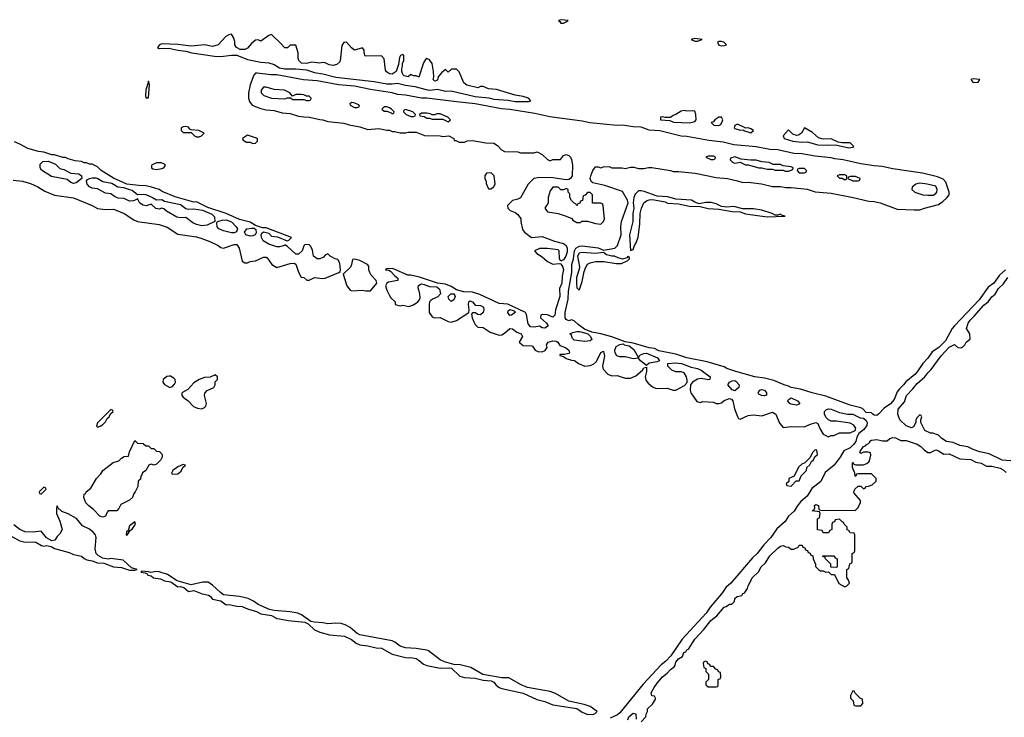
# Model space of a CAD drawing. Header units: inches. Extents: x 2701323 to 2964515, y 494916 to 722124.
# Tile 632 of 656: x 2900929 to 2908282, y 669067 to 674277. Entities that reach past the tile are written whole.
import ezdxf

# ---------------------------------------------------------------- set-up
doc = ezdxf.new("R2010")
doc.units = ezdxf.units.IN
doc.header["$MEASUREMENT"] = 0
doc.layers.add('C9606', color=7, linetype='Continuous')
doc.layers.add('C9607', color=7, linetype='Continuous')

msp = doc.modelspace()

# ---------------------------------------------------------------- linework, layer by layer
at = {"layer": 'C9606', "color": 2, "elevation": 2}
for points in [[(2902266.6, 670000), (2902291.3, 669990), (2902338.8, 669978.9), (2902351.9, 669971.9), (2902370, 669950.6), (2902430, 669936.3), (2902470, 669907.7), (2902490, 669910.5), (2902550, 669897.1), (2902590, 669895.5), (2902630, 669878.4), (2902698.6, 669858.5), (2902730, 669840.5), (2902810, 669826.4), (2902850, 669806), (2902870, 669801.6), (2902934, 669790), (2903058.8, 669778.8), (2903084.1, 669764.1), (2903130, 669721.6), (2903170, 669702.4), (2903242.3, 669682.3), (2903353.9, 669673.9), (2903407.9, 669647.9), (2903440.7, 669620.7), (2903468.8, 669608.9), (2903530, 669600.3), (2903590, 669584.9), (2903630, 669583.1), (2903710, 669539.5), (2903810, 669513.7), (2903830, 669510.4), (2903850, 669513.7), (2903890, 669505.3), (2903912.8, 669492.7), (2903944.5, 669464.5), (2903970, 669455.3), (2904070, 669434.4), (2904130, 669437.1), (2904153.2, 669433.2), (2904215.1, 669375.1), (2904250, 669364.4), (2904330, 669360.3), (2904390, 669344.2), (2904450, 669340.4), (2904470.4, 669330.4), (2904488, 669308), (2904510, 669290.4), (2904530, 669281.3), (2904690, 669248.7), (2904790, 669199.5), (2904850, 669186), (2904910, 669160.3), (2905090, 669134), (2905130, 669104.9), (2905164.7, 669090), (2905210, 669088.4), (2905225.6, 669094.4), (2905242, 669110), (2905189.1, 669149.1), (2905143.2, 669163.2), (2905030, 669187), (2904930, 669244), (2904890, 669259), (2904722, 669290), (2904674, 669310), (2904582, 669362), (2904530, 669362.7), (2904387.2, 669387.2), (2904298.6, 669438.6), (2904218, 669458), (2904170, 669462.7), (2904102, 669482), (2904070, 669496), (2903983.1, 669563.1), (2903969, 669569), (2903890, 669581.2), (2903810, 669587), (2903770, 669599.3), (2903730, 669629.2), (2903710, 669637.2), (2903470, 669682.9), (2903450, 669692.7), (2903397.2, 669737.2), (2903358.4, 669758.4), (2903330, 669767.3), (2903290, 669769.7), (2903230, 669764.5), (2903192.5, 669772.5), (2903130, 669777), (2903103.7, 669783.7), (2903032.5, 669832.5), (2903005.6, 669845.6), (2902950, 669856), (2902830, 669863.7), (2902793.4, 669873.4), (2902709.6, 669909.6), (2902674.5, 669934.5), (2902634.8, 669954.8), (2902570, 669969.2), (2902450, 669980.9), (2902429.4, 670000)], [(2906177.3, 670000), (2906170.3, 669989.7), (2906085.5, 669890), (2906055.1, 669844.9), (2905876.4, 669650), (2905792.6, 669527.4), (2905754.3, 669485.7), (2905719.9, 669460.1), (2905584.5, 669315.5), (2905410, 669101.6), (2905394.1, 669085.9), (2905339.8, 669060.2)], [(2905570, 669034), (2905606, 669070), (2905608.4, 669091.6), (2905618, 669110), (2905618, 669130), (2905654.6, 669165.4), (2905676.4, 669203.6), (2905678, 669210), (2905670, 669226), (2905648.7, 669228.7), (2905644, 669250), (2905666, 669290), (2905690, 669321), (2905729.7, 669370.3), (2905764.1, 669395.9), (2905790, 669424.7), (2905815.3, 669444.7), (2905824, 669456), (2905830, 669478), (2905850, 669504.7), (2905878, 669522), (2905889.7, 669550.3), (2905904.7, 669555.3), (2905910, 669570.8), (2905924, 669576), (2905969.7, 669650.3), (2906038, 669722), (2906089.7, 669790.3), (2906135.1, 669824.9), (2906190, 669890.8), (2906205.2, 669894.8), (2906230, 669911.3), (2906248, 669912), (2906268, 669932), (2906270, 669954), (2906286, 669970), (2906322, 669978), (2906330, 669991), (2906343.1, 669996.9), (2906345.1, 670000)], [(2905470, 669048), (2905478, 669070), (2905510, 669098), (2905530, 669094), (2905532.7, 669052.7)]]:
    msp.add_lwpolyline(points, dxfattribs=at)
for points in [[(2906050, 669486), (2906038, 669482), (2906034, 669470), (2906038, 669438), (2906052.7, 669432.7), (2906054, 669410), (2906074, 669390), (2906074, 669350), (2906054, 669330), (2906054, 669310), (2906070, 669294), (2906130, 669294), (2906142, 669298), (2906146, 669310), (2906146, 669350), (2906162, 669358), (2906166, 669370), (2906162, 669402), (2906147.3, 669407.3), (2906142, 669422), (2906127.3, 669427.3), (2906110, 669446), (2906087.3, 669447.3), (2906082, 669462), (2906067.3, 669467.3), (2906062, 669482)], [(2907150, 669266), (2907134, 669230), (2907134, 669210), (2907154, 669190), (2907158, 669158), (2907170, 669154), (2907210, 669154), (2907226, 669170), (2907222, 669202), (2907207.3, 669207.3), (2907167.3, 669247.3), (2907162, 669262)]]:
    msp.add_lwpolyline(points, close=True, dxfattribs=at)
at = {"layer": 'C9607', "color": 2}
for points, elevation in [([(2904970, 674277.2), (2904952, 674270), (2904963.5, 674263.5), (2904970, 674252), (2904990, 674252), (2905010, 674262), (2905026, 674270)], 2), ([(2902510, 674168), (2902490, 674164), (2902467.5, 674152.5), (2902410, 674088.7), (2902370, 674077.2), (2902310, 674089.2), (2902210, 674079.3), (2902110, 674092.7), (2901990, 674097.2), (2901972, 674090), (2901958, 674070), (2901970, 674062.8), (2902044, 674064), (2902110, 674048.4), (2902170, 674043), (2902214, 674030), (2902384.5, 674004.5), (2902430, 674002), (2902510, 674011.3), (2902551.2, 674011.1), (2902630, 673978.8), (2902730, 673958.8), (2902790, 673956), (2902830, 673942.8), (2902870, 673918.8), (2902910, 673910.8), (2902990, 673911), (2903070, 673901.6), (2903130, 673883.1), (2903194, 673874), (2903290, 673848.2), (2903576.5, 673816.5), (2903670, 673799.3), (2903710, 673798), (2903750, 673803), (2903810, 673788), (2903878.8, 673778.8), (2903965.2, 673754.8), (2903990, 673750.8), (2904050, 673757.3), (2904110, 673744), (2904150, 673745.5), (2904330, 673704), (2904432.4, 673692.4), (2904470, 673683), (2904575.9, 673675.9), (2904630, 673666.8), (2904730, 673666), (2904746, 673670), (2904728, 673690), (2904690, 673704), (2904630, 673712.7), (2904490, 673755.1), (2904430, 673762), (2904390, 673777.2), (2904370, 673777.2), (2904350, 673769.2), (2904269.2, 673789.2), (2904246.6, 673806.6), (2904210, 673888), (2904190, 673908.7), (2904152.7, 673907.3), (2904130, 673886), (2904110, 673906), (2904079.6, 673880.4), (2904054, 673850), (2904050, 673826), (2904030, 673818), (2904018, 673830), (2904022, 673850), (2904019, 673890), (2904009.1, 673949.1), (2903990, 673978), (2903970, 673988), (2903959.6, 673980.4), (2903944, 673956), (2903910, 673848), (2903890, 673858), (2903870, 673858), (2903850, 673868.7), (2903829.3, 673849.3), (2903799, 673859), (2903789.1, 673869.1), (2903782, 673890), (2903782, 673910), (2903788, 673930), (2903788, 673952), (2903798, 673970), (2903798, 674010), (2903790, 674018), (2903774, 674010), (2903765.4, 673994.6), (2903756.9, 673943.1), (2903741, 673890), (2903710.6, 673869.4), (2903690, 673872.7), (2903667.5, 673887.5), (2903660.1, 673900.1), (2903650, 673986), (2903630, 674008), (2903510, 674006), (2903502, 674030), (2903502, 674050), (2903490, 674068), (2903430, 674049), (2903406.8, 674066.8), (2903370, 674108.7), (2903350, 674108), (2903335.3, 674084.7), (2903323.1, 673970), (2903318.7, 673961.3), (2903298.2, 673941.8), (2903270, 673934.3), (2903240.6, 673940.6), (2903210, 673956.2), (2903190, 673958.4), (2903170, 673951.6), (2903110, 673959.5), (2903070, 673949.3), (2903033.2, 673953.2), (2903013.6, 673973.6), (2903008.7, 673990), (2903008.7, 674030), (2902990, 674086), (2902950, 674086), (2902930, 674066), (2902910, 674066), (2902880.4, 674100.4), (2902810, 674166), (2902790, 674158), (2902730, 674118), (2902710, 674128), (2902690, 674124), (2902660.4, 674099.6), (2902630, 674064), (2902610, 674054), (2902575.3, 674055.3), (2902549, 674069), (2902535.3, 674090), (2902534.6, 674114.6), (2902524.7, 674144.7)], 2), ([(2905970, 674136), (2905944.7, 674130), (2905970, 674118), (2905990, 674118), (2906010, 674124.7), (2906026, 674130)], 2), ([(2906170, 674114.5), (2906150, 674114.5), (2906141, 674110), (2906150, 674087.7), (2906170, 674082), (2906190, 674084), (2906208, 674090), (2906188, 674110)], 2), ([(2908050, 673836), (2908032, 673830), (2908046, 673810), (2908070, 673808.4), (2908086, 673810), (2908098, 673830)], 2), ([(2901890, 673818), (2901872, 673750), (2901867.7, 673710), (2901870, 673694), (2901890, 673694), (2901899, 673790)], 2), ([(2902750, 673773.2), (2902731.3, 673750), (2902732, 673730), (2902752, 673710), (2902808.4, 673691.6), (2902910, 673686), (2902930, 673694), (2902954, 673694), (2902954, 673690), (2902970, 673682), (2903050, 673682), (2903070, 673674), (2903090, 673674), (2903102, 673678), (2903106, 673690), (2903090, 673706), (2903070, 673706), (2903050, 673715.3), (2903030, 673718), (2902990, 673718), (2902966, 673706), (2902946, 673730), (2902906, 673750), (2902830, 673755.3), (2902770, 673772.7)], 6), ([(2903410, 673658), (2903394, 673650), (2903398, 673638), (2903430, 673622), (2903450, 673622), (2903466, 673630), (2903462, 673642), (2903423.6, 673656.4)], 6), ([(2903670, 673626), (2903650, 673626), (2903634, 673610), (2903650, 673594), (2903670, 673594), (2903702, 673582), (2903710, 673574), (2903722, 673578), (2903726, 673590), (2903706, 673610), (2903690, 673618)], 6), ([(2903810, 673606), (2903798, 673602), (2903794, 673590), (2903814, 673570), (2903850, 673554), (2903870, 673554), (2903882, 673558), (2903886, 673570), (2903866, 673590)], 6), ([(2903970, 673578), (2903930, 673578), (2903914, 673570), (2903918, 673558), (2903950, 673554), (2903970, 673542), (2903990, 673542), (2904010, 673534), (2904090, 673534), (2904130, 673514), (2904146, 673530), (2904126, 673550), (2904070, 673575.3), (2904045.4, 673574.6), (2904030, 673566), (2904010, 673566), (2903994.6, 673574.6)], 6), ([(2905890, 673599), (2905870, 673593.2), (2905830, 673568.7), (2905810, 673562), (2905790, 673546), (2905750, 673546), (2905732.3, 673552.3), (2905714, 673550), (2905714, 673530), (2905784.7, 673524.7), (2905811.6, 673511.6), (2905930, 673506.8), (2905970, 673518), (2905982, 673530), (2905979.3, 673570), (2905970, 673594), (2905950, 673597.2), (2905910, 673593.2)], 2), ([(2906150, 673549.2), (2906121, 673530), (2906110, 673515.3), (2906094, 673510), (2906114, 673490), (2906150, 673487.3), (2906165.2, 673494.8), (2906177.5, 673522.5), (2906179.3, 673530), (2906169, 673549)], 2), ([(2902170, 673479), (2902150, 673478), (2902134, 673470), (2902134, 673450), (2902150, 673434), (2902210, 673434), (2902234, 673410), (2902250, 673402), (2902270, 673402), (2902286, 673410), (2902306, 673430), (2902266, 673450), (2902210, 673455.3), (2902200.2, 673460.2), (2902190, 673474)], 2), ([(2906290, 673498), (2906270, 673486), (2906264.7, 673470), (2906270, 673464.7), (2906310, 673452), (2906334, 673454), (2906334, 673450), (2906390, 673432), (2906408, 673450), (2906390, 673462), (2906370, 673468.7), (2906346, 673466), (2906346, 673470)], 2), ([(2906790, 673469), (2906767.3, 673430), (2906745.1, 673414.9), (2906730, 673411.5), (2906702.3, 673422.3), (2906670, 673454), (2906631, 673410), (2906638, 673390), (2906702, 673370), (2906770, 673363), (2906810, 673364.9), (2906890, 673343.8), (2906970, 673339.3), (2907022.5, 673342.5), (2907121.3, 673321.3), (2907150, 673325.5), (2907159, 673330), (2907130, 673357), (2907070, 673357), (2907042, 673362), (2906990, 673386.6), (2906930, 673384.5), (2906894.3, 673394.3), (2906850, 673435.1)], 2), ([(2902630, 673414), (2902594, 673390), (2902598, 673378), (2902623.6, 673363.6), (2902650, 673362), (2902670, 673352), (2902690, 673354), (2902706, 673370), (2902706, 673390)], 2), ([(2906110, 673258), (2906070, 673258), (2906054, 673250), (2906090, 673234), (2906110, 673234), (2906122, 673238), (2906126, 673250)], 6), ([(2906270, 673253.2), (2906238, 673242), (2906234, 673230), (2906254, 673210), (2906270, 673204.7), (2906310, 673214), (2906350, 673192), (2906370, 673192), (2906450, 673172), (2906470, 673172), (2906510, 673162), (2906550, 673162), (2906570, 673154), (2906630, 673154), (2906645.4, 673145.4), (2906670, 673144.7), (2906702, 673158), (2906706, 673170), (2906690, 673178), (2906630, 673186), (2906610, 673195.3), (2906556.4, 673196.4), (2906526, 673210), (2906470, 673215.3), (2906430, 673228.7), (2906390, 673228), (2906316.4, 673236.4)], 6), ([(2901330, 673053.6), (2901310, 673060.7), (2901283.3, 673083.3), (2901165.4, 673105.4), (2901092.8, 673152.8), (2901080.7, 673170), (2901081.2, 673198.8), (2901101.3, 673218.7), (2901140.5, 673220.5), (2901197.6, 673197.6), (2901230, 673164.9), (2901257.5, 673157.5), (2901310, 673131), (2901370, 673126.8), (2901391.3, 673110), (2901392, 673090), (2901350, 673058.7)], 2), ([(2901950, 673208), (2901914, 673190), (2901914, 673170), (2901923.6, 673163.6), (2901950, 673158), (2901990, 673164.7), (2902006, 673170), (2902018, 673190), (2902010, 673198), (2901987.3, 673207.3)], 2), ([(2901810, 672971), (2901850, 672974.8), (2901870, 672970.8), (2901922, 672950), (2901950, 672931), (2901990, 672934.8), (2902010, 672921), (2902130, 672896), (2902170, 672866), (2902190, 672861), (2902230, 672863.8), (2902295.3, 672855.3), (2902364.4, 672824.4), (2902384, 672804), (2902386, 672770), (2902330, 672742.6), (2902290, 672738.5), (2902248.6, 672748.6), (2902220.9, 672760.9), (2902170, 672800.9), (2902130, 672796.9), (2902102, 672802), (2902026.5, 672846.5), (2902004.8, 672864.8), (2901990, 672869.5), (2901970, 672861.6), (2901946.6, 672866.6), (2901910, 672899.3), (2901873, 672887), (2901850, 672891.2), (2901827.2, 672907.2), (2901810, 672942), (2901804.5, 672935.5), (2901775.5, 672924.5), (2901750, 672922.6), (2901710, 672942.4), (2901664.4, 672944.4), (2901636.8, 672956.8), (2901610, 672976.2), (2901570, 672981.1), (2901510, 673014.7), (2901470, 673018.3), (2901450, 673028), (2901432, 673050), (2901429.1, 673070.9), (2901436, 673084), (2901449.4, 673090.6), (2901470, 673097.1), (2901496.7, 673096.7), (2901512.1, 673092.1), (2901550, 673068.4), (2901616.7, 673056.7), (2901662, 673030), (2901704.9, 673024.9), (2901748.1, 673008.1), (2901770, 673004.9)], 2), ([(2904450, 673133.2), (2904414, 673130), (2904402, 673110), (2904402, 673090), (2904412, 673070), (2904412.7, 673052.7), (2904430, 673014), (2904450, 673014), (2904470, 673032), (2904479, 673050), (2904472.3, 673110)], 2), ([(2906790, 673166), (2906750, 673166), (2906738, 673162), (2906734, 673150), (2906750, 673134), (2906790, 673134), (2906802, 673138), (2906806, 673150)], 6), ([(2907090, 673118), (2907050, 673118), (2907034, 673110), (2907050, 673094), (2907070, 673094), (2907090, 673082), (2907106, 673090), (2907106, 673110)], 6), ([(2907170, 673106), (2907130, 673106), (2907118, 673102), (2907114, 673090), (2907150, 673074), (2907190, 673074), (2907202, 673078), (2907206, 673090)], 6), ([(2904950, 673026), (2904910, 673026), (2904890, 672998), (2904876, 672950), (2904876, 672910), (2904851.3, 672870), (2904870, 672841), (2904950.9, 672830.9), (2905011.2, 672811.1), (2905051.3, 672791.3), (2905059.6, 672779.6), (2905090, 672762), (2905116.4, 672763.6), (2905128, 672772), (2905168.7, 672771.3), (2905230, 672754.8), (2905270, 672751), (2905289, 672770), (2905296, 672790), (2905287.3, 672887.3), (2905282, 672902), (2905270, 672906), (2905207.3, 672907.3), (2905206, 672970), (2905190, 672986), (2905170, 672986), (2905152.7, 672967.3), (2905138, 672962), (2905132.7, 672927.3), (2905118, 672922), (2905112.7, 672907.3), (2905098, 672902), (2905090, 672886), (2905082, 672902), (2905070, 672906), (2905050, 672926), (2905038, 672950), (2905036.4, 672976.4), (2905026, 672990), (2905026, 673010), (2905010, 673015.3), (2904990, 673006), (2904970, 673006)], 6), ([(2907650, 673056), (2907622, 673050), (2907592.7, 673027.3), (2907592, 673010), (2907614, 672990), (2907674, 672970), (2907710, 672965.5), (2907750, 672967.7), (2907770, 672978), (2907777.2, 672990), (2907781.2, 673010), (2907770, 673032.7), (2907706, 673050)], 6), ([(2905570, 672999.1), (2905550, 672998.7), (2905526.3, 672973.7), (2905516.4, 672950), (2905510.6, 672910), (2905515.5, 672870), (2905508, 672830), (2905508.8, 672770), (2905483, 672670), (2905490, 672554), (2905510, 672562), (2905519.3, 672590), (2905532.7, 672610), (2905546.8, 672653.2), (2905559.5, 672750), (2905562.9, 672830), (2905572, 672870), (2905589.7, 672910.3), (2905610, 672924.9), (2905630.7, 672930.7), (2905654, 672934), (2905750, 672916), (2905767.7, 672907.7), (2905850, 672902.8), (2905930, 672884), (2906010, 672881), (2906070, 672866.8), (2906150, 672862.8), (2906250, 672844), (2906310, 672841), (2906350, 672827.7), (2906510, 672804), (2906646, 672810), (2906618, 672818), (2906610, 672826), (2906590, 672818), (2906570, 672818), (2906548, 672830), (2906470, 672854.5), (2906410, 672863.7), (2906330, 672864), (2906262, 672882), (2906210, 672878), (2906170, 672881.2), (2906130, 672901.2), (2906092.1, 672912.1), (2906052, 672912), (2906003.1, 672903.1), (2905970, 672915.1), (2905946, 672930), (2905830, 672938), (2905770, 672955.1), (2905690, 672959.5), (2905592.9, 672992.9)], 2), ([(2902510, 672684.7), (2902450, 672700.5), (2902416.1, 672716.1), (2902402.9, 672730), (2902400.9, 672759.1), (2902406, 672770), (2902441, 672781), (2902470, 672782.8), (2902510, 672766.8), (2902546.8, 672730), (2902555.2, 672715.2), (2902547.7, 672692.3), (2902530, 672685.6)], 2), ([(2902650, 672660.5), (2902617.2, 672670), (2902609, 672690), (2902624.5, 672715.5), (2902661.4, 672721.4), (2902679.1, 672719.1), (2902691.3, 672711.3), (2902694.4, 672685.6), (2902686.8, 672670), (2902670, 672663)], 2), ([(2905130, 672539.7), (2905107, 672533), (2905095.8, 672510), (2905108.6, 672431.4), (2905107.1, 672412.9), (2905088.1, 672351.9), (2905086, 672310), (2905090, 672274), (2905102, 672262), (2905110, 672262), (2905130, 672322), (2905144.1, 672395.9), (2905157, 672430), (2905170, 672450.4), (2905190, 672461.6), (2905230, 672472.2), (2905290.4, 672470.4), (2905383.2, 672456.8), (2905422.7, 672457.3), (2905470, 672478), (2905482, 672490), (2905482, 672502), (2905470, 672508), (2905462, 672498), (2905430, 672488.7), (2905397.7, 672497.7), (2905370, 672511.8), (2905350, 672512), (2905310, 672522), (2905290, 672539), (2905230, 672532)], 2), ([(2903430, 672488), (2903414, 672486), (2903408, 672450), (2903399.3, 672430), (2903344.5, 672375.5), (2903371, 672290), (2903396, 672256), (2903410, 672251), (2903490, 672256), (2903511.2, 672251.1), (2903550, 672251), (2903597, 672310), (2903592, 672330), (2903554, 672370), (2903542.7, 672390), (2903535.3, 672410), (2903536.4, 672436.4), (2903526, 672450), (2903470, 672479)], 2), ([(2904150, 672173.2), (2904133.2, 672190), (2904129.4, 672210.6), (2904148, 672230), (2904171, 672231), (2904178.5, 672218.5), (2904180.7, 672210), (2904170, 672184.5)], 2), ([(2904590, 672068), (2904573.2, 672090), (2904578, 672102), (2904590, 672112), (2904622, 672102), (2904632.7, 672092.7), (2904602, 672070)], 2), ([(2905150, 671874.5), (2905070, 671883.1), (2905057.3, 671897.4), (2905046.8, 671926.8), (2905038, 671930), (2905058.6, 671941.4), (2905090, 671948.7), (2905110, 671948.7), (2905156.8, 671936.8), (2905171.6, 671931.6), (2905190.9, 671910.9), (2905201, 671890), (2905190, 671879)], 2), ([(2905550, 671752), (2905555.1, 671764.9), (2905566, 671774), (2905590, 671783.7), (2905610, 671785.7), (2905692.3, 671752.3), (2905706, 671730), (2905690, 671720.9), (2905628.8, 671711.2), (2905610, 671694), (2905565.2, 671730), (2905550, 671749), (2905510, 671743.6), (2905450, 671760.5), (2905410, 671758.3), (2905387.5, 671767.5), (2905374.7, 671790), (2905374.5, 671810), (2905384.2, 671835.8), (2905410, 671850.8), (2905436, 671856), (2905442, 671850), (2905480.5, 671840.5), (2905514.4, 671814.4)], 2), ([(2902390, 671626), (2902351.3, 671608.7), (2902310, 671605.2), (2902270, 671589.2), (2902230, 671564), (2902185.2, 671514.8), (2902141, 671490), (2902141, 671470), (2902150, 671458), (2902186, 671430), (2902227.9, 671387.9), (2902256.1, 671376.1), (2902289.5, 671370.5), (2902310, 671380.7), (2902318, 671390), (2902322.9, 671410), (2902309.5, 671470), (2902312.3, 671487.7), (2902330, 671506.8), (2902378, 671530), (2902388, 671550), (2902388.4, 671571.6), (2902406, 671590), (2902406, 671610)], 2), ([(2902044.5, 671615.5), (2902027.9, 671612.1), (2902001, 671590), (2901998, 671570), (2902010, 671552), (2902050, 671531.3), (2902070, 671538), (2902085.6, 671554.4), (2902092.7, 671570), (2902089, 671590), (2902081.2, 671601.2), (2902055.1, 671615.1)], 2), ([(2906270, 671505.2), (2906250, 671512), (2906218, 671550), (2906229.2, 671570), (2906250, 671581.1), (2906270, 671582.6), (2906278, 671578), (2906301.3, 671550), (2906298.4, 671530)], 2), ([(2906490, 671467.6), (2906469.7, 671469.7), (2906450, 671480.9), (2906444.7, 671490), (2906457.2, 671510), (2906470, 671515.3), (2906490, 671510.3), (2906507.3, 671490), (2906506, 671474)], 2), ([(2906730, 671398.4), (2906690, 671405.4), (2906679.3, 671410), (2906663.7, 671430), (2906675.6, 671444.4), (2906690, 671452), (2906738.8, 671430), (2906754, 671410), (2906750, 671405.2)], 2), ([(2901610, 671366), (2901510, 671266), (2901502, 671242), (2901510, 671234), (2901530, 671242), (2901550, 671254), (2901570, 671274), (2901582, 671298), (2901598, 671310), (2901606, 671334), (2901626, 671350), (2901622, 671362)], 2), ([(2901870, 671094), (2901890, 671094), (2901910, 671074), (2901930, 671074), (2901950, 671054), (2901972.7, 671052.7), (2901994, 671030), (2901992, 671010), (2901982, 670990), (2901950, 670958), (2901934, 670950), (2901910, 670958), (2901894, 670950), (2901872, 670910), (2901846.4, 670893.6), (2901842, 670878), (2901832.7, 670867.3), (2901830, 670846), (2901814, 670830), (2901812, 670790), (2901791, 670750), (2901780.7, 670739.3), (2901770.4, 670709.6), (2901750, 670689.3), (2901684.7, 670655.3), (2901670, 670626), (2901654, 670610), (2901590, 670608), (2901581, 670599), (2901570, 670568.7), (2901550, 670561.2), (2901528.7, 670570), (2901480.2, 670620.2), (2901445.6, 670645.6), (2901422, 670670), (2901408, 670710), (2901410, 670734), (2901422, 670738), (2901426, 670750), (2901460.4, 670779.6), (2901502, 670850), (2901535.1, 670884.9), (2901549.6, 670910.4), (2901628, 670970), (2901670, 670982), (2901690, 671002), (2901710, 671014), (2901742, 671018), (2901748, 671050), (2901790, 671134), (2901810, 671114), (2901851.6, 671111.6)], -2), ([(2906870, 671066), (2906850, 671046), (2906832.7, 671007.3), (2906792.7, 670967.3), (2906770, 670958), (2906745.4, 670934.6), (2906712.7, 670867.3), (2906674, 670850), (2906672.7, 670827.3), (2906654, 670810), (2906658, 670798), (2906690, 670794), (2906727.3, 670832.7), (2906750, 670834), (2906766, 670870), (2906806, 670910), (2906807.3, 670932.7), (2906830, 670954), (2906842, 670978), (2906858, 670990), (2906867.3, 671012.7), (2906886, 671030), (2906882, 671062)], 2), ([(2902150, 670955.3), (2902110, 670937.2), (2902072, 670910), (2902062, 670890), (2902070, 670882), (2902110, 670884.7), (2902135.5, 670904.5), (2902147.3, 670932.7), (2902166, 670950)], 2), ([(2901110, 670786), (2901074, 670750), (2901078, 670738), (2901090, 670734), (2901126, 670770), (2901122, 670782)], 2), ([(2901790, 670526), (2901750, 670498), (2901739.6, 670460.4), (2901730, 670458), (2901727.3, 670450), (2901724.7, 670430), (2901730, 670424.7), (2901746, 670450), (2901742, 670458), (2901750, 670454), (2901755.3, 670464.7), (2901770, 670472), (2901790, 670502), (2901794, 670510)], 2), ([(2907030, 670186), (2906987.3, 670187.3), (2906986, 670210), (2906946, 670250), (2906942, 670262), (2906927.3, 670267.3), (2906927.3, 670272.7), (2907010, 670274), (2907018, 670258), (2907034, 670250), (2907034, 670190)], 2)]:
    msp.add_lwpolyline(points, close=True, dxfattribs=dict(at, elevation=elevation))
at = {"layer": 'C9607', "color": 2, "elevation": 2}
for points in [[(2908290.3, 672409.7), (2908244.9, 672370), (2908204.9, 672310), (2908160.5, 672279.5), (2908094, 672186), (2907908.8, 671991.2), (2907892.7, 671970), (2907842.4, 671877.6), (2907791.9, 671828.2), (2907742.6, 671797.4), (2907711.9, 671748.2), (2907673, 671710), (2907631.7, 671648.3), (2907612.8, 671627.2), (2907547.2, 671572.8), (2907530.3, 671549.7), (2907499, 671521), (2907482.9, 671497.1), (2907459.3, 671440.7), (2907432.4, 671407.6), (2907384.2, 671375.8), (2907342, 671330), (2907330, 671322.4), (2907310, 671324.5), (2907299, 671330), (2907290, 671342), (2907250, 671344), (2907229.2, 671369.2), (2907210, 671379), (2907130, 671397.2), (2906950, 671466.6), (2906848, 671490), (2906758.9, 671518.9), (2906690, 671529.4), (2906670, 671541.2), (2906638, 671550), (2906562, 671582), (2906490, 671599.3), (2906418, 671610), (2906278, 671650), (2906210, 671672.7), (2906190, 671683.7), (2906063.2, 671723.2), (2905912.1, 671752.1), (2905830, 671779.5), (2905703.1, 671803.1), (2905670, 671820.7), (2905630, 671827.6), (2905510, 671862), (2905450, 671872.3), (2905350, 671909.6), (2905270, 671931.8), (2905202.7, 671942.7), (2905146.6, 671966.6), (2905100.1, 672000.1), (2905070, 672029.2), (2905050, 672036), (2905030, 672029.4), (2905010, 672037), (2905002, 672050), (2905002.4, 672090), (2905025.1, 672190), (2905027.1, 672250), (2905051.9, 672388.1), (2905052.8, 672450), (2905064.2, 672490), (2905072.3, 672550), (2905082.9, 672570), (2905110, 672587), (2905130, 672587.2), (2905250, 672574), (2905290, 672556.3), (2905374, 672570), (2905392.7, 672590), (2905420.9, 672670), (2905418, 672730), (2905422, 672770), (2905474, 672910), (2905469, 672930), (2905430, 672993.2), (2905299.4, 673039.4), (2905210, 673058.9), (2905195.6, 673070), (2905189.7, 673090), (2905194, 673110), (2905210, 673152), (2905230, 673178), (2905250, 673178), (2905270, 673171.3), (2905290, 673178), (2905330, 673182), (2905350, 673172), (2905428.8, 673171.1), (2905450, 673164.7), (2905490, 673176), (2905515.3, 673175.3), (2905550, 673164.7), (2905590, 673164.7), (2905625.6, 673174.4), (2905650, 673174), (2905790, 673150.7), (2905810, 673142.8), (2905850, 673142.8), (2905974, 673130), (2906130, 673098.8), (2906214, 673090), (2906290, 673074), (2906330, 673060.7), (2906370, 673064), (2906469.4, 673050.6), (2906550, 673030.7), (2906610.5, 673030.5), (2906650, 673022.8), (2906690, 673022.8), (2906810, 673010.6), (2906870, 672990.7), (2906990, 672980.7), (2907154, 672950), (2907270, 672921), (2907310, 672918.8), (2907354, 672910), (2907482, 672862), (2907610, 672856), (2907650, 672856), (2907686, 672870), (2907790, 672898), (2907821.7, 672918.3), (2907853.3, 672946.7), (2907869.4, 672970), (2907869.5, 672990), (2907844.4, 673064.4), (2907825.1, 673085.1), (2907782.8, 673102.8), (2907671.5, 673131.5), (2907450, 673164.2), (2907370, 673182), (2907310, 673185.6), (2907210, 673200.7), (2907078, 673230), (2907017.6, 673237.6), (2906990, 673246.6), (2906870, 673258), (2906770, 673275.1), (2906710, 673278.4), (2906590, 673305.1), (2906530, 673307.3), (2906430, 673327), (2906263.3, 673343.3), (2906183.3, 673363.3), (2906074.7, 673374.7), (2905910, 673404.5), (2905870, 673407.3), (2905710, 673447), (2905630, 673452), (2905570, 673475.3), (2905510, 673477), (2905430, 673489.6), (2905390, 673488), (2905187.6, 673507.6), (2905130, 673519.5), (2904888.1, 673551.9), (2904777.2, 673577.2), (2904590, 673607.3), (2904528.1, 673611.9), (2904330, 673649.6), (2904190, 673663), (2903970, 673692.3), (2903930, 673691.8), (2903890, 673697.6), (2903810, 673714), (2903750, 673719.6), (2903710, 673731.8), (2903550, 673754.7), (2903430, 673780.7), (2903310, 673789.7), (2903150, 673820.5), (2903048, 673828), (2902850, 673866.6), (2902804.4, 673864.4), (2902702, 673878), (2902690, 673877.2), (2902677.5, 673862.5), (2902650.4, 673790), (2902638, 673730), (2902638, 673690), (2902645.5, 673665.5), (2902662, 673642), (2902688, 673628), (2902730, 673614.9), (2902770, 673604.9), (2902830, 673598), (2902890, 673582), (2902950, 673575.5), (2903010, 673557.3), (2903050.7, 673550.7), (2903094, 673550), (2903170, 673531), (2903194, 673530), (2903230, 673518), (2903350, 673504.7), (2903390, 673491.3), (2903470, 673478), (2903530, 673458), (2903610, 673464.7), (2903670, 673451.3), (2903691.2, 673451.1), (2903710, 673442), (2903730, 673442), (2903770, 673431.3), (2903810, 673431.3), (2903830, 673438), (2903890, 673436), (2903952.7, 673412.7), (2904069.3, 673410.7), (2904090, 673404.7), (2904134, 673410), (2904172, 673390), (2904174, 673374), (2904186, 673374), (2904210, 673362), (2904250, 673362), (2904270, 673372), (2904310, 673376), (2904410, 673358), (2904470, 673354), (2904496.8, 673336.8), (2904526.4, 673306.4), (2904550, 673292), (2904650, 673291.3), (2904670, 673282), (2904770, 673282), (2904794, 673290), (2904830.9, 673270.9), (2904870, 673232), (2904890, 673222), (2904910, 673234), (2904967.3, 673232.7), (2904990, 673262), (2905009.3, 673270.7), (2905030, 673262), (2905042, 673250), (2905050, 673234), (2905057.3, 673190), (2905054.9, 673110), (2905043, 673090), (2905030, 673083.1), (2905010, 673081), (2904910, 673095.8), (2904810, 673098), (2904767.7, 673092.3), (2904726, 673050), (2904670, 672948), (2904650, 672938), (2904610, 672928), (2904572, 672890), (2904574, 672870), (2904591.6, 672851.6), (2904630, 672838), (2904650, 672822), (2904670.6, 672790.6), (2904671, 672770), (2904684.7, 672710), (2904698, 672690), (2904750, 672651.3), (2904830, 672658), (2904923.7, 672623.7), (2904990, 672604.9), (2905010.2, 672590.2), (2905018.3, 672570), (2905017.1, 672542.9), (2905008, 672510), (2904990, 672482.7), (2904970, 672474), (2904960.9, 672490), (2904958.7, 672550), (2904950, 672558.7), (2904870, 672569.3), (2904811.6, 672568.4), (2904774, 672550), (2904792, 672530), (2904830, 672506), (2904870, 672471.3), (2904911.6, 672451.6), (2904956.9, 672456.9), (2904970, 672454), (2904986, 672430), (2904990, 672412), (2904979.2, 672360.8), (2904977.3, 672310), (2904961.1, 672270), (2904963.6, 672210), (2904930.3, 672110), (2904924.9, 672070), (2904910, 672055.1), (2904870, 672074), (2904830, 672075.3), (2904822, 672070), (2904818, 672050), (2904862.8, 672010), (2904874.8, 671990), (2904870, 671985.2), (2904850, 671972.7), (2904830, 671977), (2904810, 671988), (2904770, 671980.4), (2904743.9, 671984), (2904727, 672007), (2904714.6, 672074.6), (2904706, 672090), (2904573.2, 672153.2), (2904510, 672158), (2904365.6, 672225.6), (2904310, 672241.2), (2904244.7, 672244.7), (2904190, 672259), (2904150, 672284), (2904110, 672301.2), (2904048.7, 672308.7), (2903914.8, 672354.8), (2903850, 672368.7), (2903828.8, 672368.9), (2903725.4, 672414.6), (2903710, 672419), (2903670, 672415.3), (2903662, 672410), (2903686.4, 672406.4), (2903698.8, 672398.8), (2903730, 672364.7), (2903752.7, 672347.3), (2903754, 672330), (2903684.1, 672315.9), (2903670, 672308.7), (2903662, 672290), (2903670, 672258), (2903690, 672218), (2903700.5, 672200.5), (2903732, 672170), (2903734, 672150), (2903770, 672141), (2903790, 672146), (2903835.3, 672135.3), (2903870, 672147.3), (2903902.7, 672170), (2903915.6, 672184.4), (2903920.1, 672199.9), (2903918, 672230), (2903906, 672274), (2903907.3, 672292.7), (2903919.3, 672300.7), (2903930, 672304), (2903950, 672300.7), (2903990, 672285.5), (2904043, 672283), (2904064.1, 672264.1), (2904070.7, 672230), (2904051.7, 672208.3), (2904010.8, 672190), (2903999.9, 672180.1), (2903990.6, 672170), (2903987.3, 672150), (2903986.8, 672090), (2904010, 672058), (2904030, 672051.3), (2904070, 672052), (2904130, 672022), (2904150, 672018), (2904190, 672031), (2904284, 672090), (2904286.6, 672110), (2904280.9, 672150), (2904284, 672170), (2904290, 672178), (2904310.6, 672170.6), (2904330, 672144.7), (2904370, 672143), (2904393.4, 672130), (2904395.3, 672110), (2904390.3, 672089.8), (2904370, 672072), (2904350, 672075.1), (2904330, 672089), (2904311.3, 672088.7), (2904302, 672078), (2904306.8, 672050), (2904319.8, 672019.8), (2904330, 672002), (2904350, 671982), (2904390, 671978), (2904443.6, 671943.6), (2904510, 671922), (2904530, 671924.7), (2904550, 671936), (2904589, 671970), (2904610, 671967.3), (2904642.8, 671942.8), (2904674.8, 671930), (2904684.7, 671910), (2904658, 671870), (2904663.5, 671863.5), (2904690, 671844.7), (2904750, 671842), (2904758, 671838), (2904778, 671810), (2904798.8, 671798.8), (2904830, 671797.1), (2904852.7, 671807.3), (2904867, 671830), (2904863.6, 671850), (2904875.1, 671870), (2904910, 671879), (2904935.4, 671875.4), (2904948.3, 671868.3), (2904963.4, 671843.4), (2905006, 671830), (2905030.6, 671810), (2905034, 671790), (2905030, 671785.2), (2904996.5, 671776.5), (2904962, 671778), (2904962, 671770), (2904990, 671761), (2905010, 671747.3), (2905050, 671734), (2905071.6, 671731.6), (2905102, 671710), (2905150.5, 671690.5), (2905190, 671694), (2905215.1, 671704.9), (2905236.1, 671723.9), (2905270, 671791), (2905290, 671802), (2905295.2, 671764.8), (2905281, 671690), (2905287.5, 671667.5), (2905322, 671630), (2905350, 671618), (2905390, 671621), (2905450, 671601), (2905490, 671599.1), (2905530, 671616.3), (2905581.2, 671658.8), (2905590, 671676), (2905610, 671682), (2905610.3, 671649.7), (2905599.1, 671610), (2905604.9, 671584.9), (2905622.5, 671562.5), (2905654.4, 671534.4), (2905682, 671522), (2905765.4, 671525.4), (2905810, 671511), (2905830, 671511), (2905893.6, 671546.4), (2905912.7, 671567.3), (2905914, 671586), (2905908.1, 671610), (2905890, 671640.5), (2905870, 671646.6), (2905830, 671646.3), (2905798.8, 671658.8), (2905769.7, 671689.8), (2905769.5, 671710.5), (2905825.3, 671714.7), (2905870.4, 671710.4), (2905943.4, 671683.4), (2905991.6, 671671.6), (2906018.8, 671658.8), (2906086, 671610), (2906082, 671590), (2906072.2, 671587.8), (2906017.1, 671597.1), (2905990, 671593.5), (2905952.7, 671570), (2905938.8, 671550), (2905934.8, 671510), (2905941, 671490), (2905986.8, 671426.8), (2906010, 671418), (2906030, 671424.7), (2906110, 671421), (2906130, 671411), (2906150, 671410.7), (2906170, 671416.3), (2906190, 671432.7), (2906230, 671447.3), (2906243.5, 671443.5), (2906254.8, 671430), (2906266, 671370), (2906290, 671314), (2906298, 671298), (2906310, 671294), (2906370, 671321), (2906410, 671326), (2906470, 671319.1), (2906550, 671344.9), (2906574.8, 671330), (2906602.8, 671262.8), (2906630, 671232), (2906690, 671238.8), (2906790, 671236.3), (2906826, 671254), (2906874, 671270), (2906890, 671262), (2906903.5, 671223.5), (2906930, 671182), (2906970, 671162), (2906988.8, 671171.1), (2907010, 671172), (2907050, 671192), (2907130, 671191.3), (2907168, 671210), (2907172.9, 671227.1), (2907159, 671250), (2907130, 671262.7), (2907030, 671279), (2906990, 671279.5), (2906968, 671288), (2906948.1, 671308.2), (2906938.3, 671330), (2906938.7, 671350), (2906954, 671366), (2906970, 671370.3), (2906990, 671367.4), (2907050, 671343.8), (2907110, 671330.4), (2907150.4, 671330.4), (2907204.9, 671304.9), (2907230, 671300.7), (2907250, 671284), (2907257.6, 671270), (2907254.3, 671245.7), (2907230, 671215.1), (2907194.4, 671185.6), (2907181.2, 671158.8), (2907173, 671127), (2907156.3, 671103.7), (2907130, 671078.9), (2907083.9, 671056.1), (2907055.8, 671010), (2907010.2, 670949.8), (2906944.8, 670895.2), (2906912.5, 670827.5), (2906843.4, 670776.6), (2906810, 670719.5), (2906762.3, 670677.7), (2906735.3, 670644.8), (2906713, 670607), (2906671.2, 670568.8), (2906646.7, 670530), (2906584, 670476), (2906538.4, 670410), (2906485.1, 670354.9), (2906437.6, 670290), (2906401.6, 670258.4), (2906239.3, 670070), (2906202.8, 670037.3), (2906177.3, 670000)], [(2900879.8, 673079.8), (2900950.7, 673070.7), (2901010, 673054.8), (2901064.7, 673030), (2901116.8, 672996.8), (2901190, 672967.3), (2901330, 672947.3), (2901470.4, 672890.4), (2901510, 672867.3), (2901570, 672858.8), (2901630, 672861), (2901650, 672854.8), (2901710, 672830.7), (2901782.5, 672782.5), (2901810, 672770.8), (2901970, 672746.8), (2902030, 672726.8), (2902110, 672676), (2902250, 672654.8), (2902290, 672644), (2902350, 672620.7), (2902410.5, 672590.5), (2902430, 672576), (2902450, 672571), (2902530, 672599.1), (2902550, 672598), (2902566.8, 672570), (2902590, 672474), (2902610, 672462), (2902630, 672462), (2902649.1, 672470.9), (2902690, 672477.3), (2902750, 672504), (2902770, 672502.8), (2902777.5, 672497.5), (2902811.3, 672450), (2902850, 672426.8), (2902950, 672457.1), (2902978.5, 672458.5), (2902990.6, 672450.6), (2903010.8, 672390.8), (2903030, 672354), (2903050, 672352), (2903072.7, 672332.7), (2903090, 672332), (2903130, 672351.3), (2903190, 672344), (2903210, 672347.7), (2903311.9, 672388.1), (2903323.2, 672396.8), (2903325.6, 672410), (2903318.6, 672458.6), (2903305.2, 672485.2), (2903286, 672490), (2903248, 672510), (2903230, 672528), (2903210, 672518), (2903197.4, 672502.6), (2903170, 672491.3), (2903150, 672491.3), (2903124.2, 672510), (2903115.5, 672555.5), (2903103.1, 672583.1), (2903090, 672595.3), (2903062, 672598), (2903051.3, 672588.7), (2903037.3, 672550), (2903010, 672525.2), (2902990, 672525.2), (2902930, 672584.5), (2902910, 672595.3), (2902906, 672590), (2902870, 672580.4), (2902850, 672582), (2902790, 672600.9), (2902746.7, 672626.7), (2902734, 672650), (2902733.2, 672670), (2902738, 672682), (2902750, 672692), (2902790, 672682.8), (2902810, 672661), (2902854.8, 672654.8), (2902925.4, 672625.4), (2902938, 672630), (2902958, 672650), (2902770, 672722), (2902743.1, 672723.1), (2902690, 672739), (2902650, 672764), (2902570, 672784), (2902470, 672828.7), (2902334.6, 672874.6), (2902250, 672918), (2902230, 672915.3), (2902090, 672954), (2901993.6, 672993.6), (2901970, 673008.7), (2901906, 673030), (2901870, 673037.2), (2901818, 673038), (2901730, 673048), (2901630, 673093.2), (2901538, 673150), (2901510, 673178), (2901470, 673198), (2901450, 673198), (2901427.3, 673207.3), (2901410, 673208), (2901390, 673218), (2901343.1, 673223.1), (2901290, 673238), (2901270, 673248), (2901250, 673248.7), (2901188.4, 673268.4), (2901168.8, 673268.9), (2901110, 673289), (2901070, 673294), (2900990, 673314), (2900930, 673348.7), (2900890, 673364)], [(2908330, 670982.7), (2908267.2, 670987.2), (2908170, 671034), (2908098, 671050), (2908050, 671066.6), (2908010, 671086.6), (2907950, 671098), (2907900.2, 671120.2), (2907850, 671126), (2907815.3, 671150), (2907790, 671175.3), (2907749, 671189), (2907730, 671189.2), (2907688, 671210), (2907658, 671270), (2907658, 671290), (2907666, 671310), (2907662, 671322), (2907650, 671326), (2907630, 671306), (2907622, 671290), (2907622, 671270), (2907603.6, 671236.4), (2907590, 671229.3), (2907550, 671245.2), (2907502, 671290), (2907488, 671330), (2907488.7, 671368.7), (2907537.5, 671422.5), (2907552, 671470), (2907600.1, 671519.9), (2907630, 671560.7), (2907689.5, 671610.5), (2907710, 671641), (2907736, 671664), (2907810, 671766), (2907869.6, 671830.4), (2907910, 671852), (2907934, 671830), (2907954.6, 671825.4), (2907970, 671832), (2907988, 671850), (2907998, 671870), (2908028, 671892), (2908024, 671930), (2907999, 671970), (2908012.3, 672010), (2908026.6, 672033.4), (2908058, 672062), (2908130, 672144.9), (2908160.9, 672170), (2908190, 672207.3), (2908213.8, 672226.2), (2908239.3, 672270), (2908276.6, 672303.4), (2908308.1, 672351.9)], [(2906345.1, 670000), (2906364, 670030), (2906369, 670050), (2906384.7, 670075.3), (2906398, 670110), (2906445.2, 670154.8), (2906465.2, 670190), (2906498.6, 670221.4), (2906530, 670274), (2906590, 670330.8), (2906610, 670346), (2906630, 670350.8), (2906650, 670341), (2906670, 670338), (2906690, 670322), (2906710, 670322), (2906742, 670338), (2906750, 670354), (2906771.6, 670351.6), (2906778, 670338), (2906792.7, 670332.7), (2906798, 670318), (2906812.7, 670312.7), (2906818, 670298), (2906832.7, 670292.7), (2906838, 670278), (2906852.7, 670272.7), (2906854, 670250), (2906871.6, 670211.6), (2906872.7, 670192.7), (2906894, 670170), (2906910, 670162), (2906930, 670162), (2906950, 670152), (2906970, 670154), (2906990, 670134), (2907012.7, 670132.7), (2907045.4, 670065.4), (2907090, 670042), (2907106, 670050), (2907126, 670070), (2907116.4, 670096.4), (2907106, 670110), (2907106, 670170), (2907122, 670178), (2907127.3, 670212.7), (2907142, 670218), (2907146, 670230), (2907146, 670290), (2907162, 670298), (2907166, 670310), (2907166, 670430), (2907162, 670442), (2907130, 670446), (2907122, 670462), (2907108.4, 670468.4), (2907107.3, 670487.3), (2907086, 670510), (2907082, 670522), (2907070, 670526), (2907050, 670546), (2907018, 670542), (2907012.7, 670527.3), (2906998, 670522), (2906994, 670510), (2906994, 670470), (2906978, 670462), (2906970, 670446), (2906930, 670446), (2906922, 670462), (2906887.3, 670467.3), (2906886, 670550), (2906902, 670558), (2906906, 670590), (2906902, 670602), (2906848, 670610), (2906862, 670618), (2906868, 670632), (2906865.2, 670650), (2906875.3, 670655.3), (2906894, 670650), (2906898, 670618), (2906910, 670614), (2907167.3, 670612.7), (2907188.4, 670631.6), (2907208, 670670), (2907207.3, 670687.3), (2907160.4, 670740.4), (2907158, 670750), (2907166, 670770), (2907190, 670794), (2907210, 670794), (2907230, 670774), (2907242, 670778), (2907248.4, 670791.6), (2907267.3, 670792.7), (2907296.4, 670803.6), (2907326, 670830), (2907326, 670850), (2907290, 670886), (2907190, 670886), (2907178, 670882), (2907172.7, 670867.3), (2907167.3, 670867.3), (2907166, 670890), (2907147.3, 670932.7), (2907148, 670968), (2907151.6, 670971.6), (2907158, 670958), (2907172.7, 670952.7), (2907227.3, 670952.7), (2907256.4, 670963.6), (2907270, 670974), (2907276.4, 670983.6), (2907286, 671026), (2907282, 671042), (2907267.3, 671047.3), (2907230, 671048), (2907210, 671038), (2907204, 671050), (2907230, 671090.7), (2907245.2, 671094.8), (2907250, 671102), (2907269, 671111), (2907278, 671122), (2907278, 671130), (2907290, 671138), (2907330, 671142), (2907371.6, 671131.6), (2907408.4, 671131.6), (2907428, 671150), (2907450, 671157.3), (2907470, 671153.4), (2907510, 671134), (2907550, 671133.4), (2907630, 671107.3), (2907658.8, 671090), (2907683.8, 671063.8), (2907710, 671046), (2907730, 671044.7), (2907770, 671066), (2907790, 671058), (2907830, 671031.3), (2907870, 671034.8), (2907950, 670998), (2908032.4, 670992.4), (2908070, 670973), (2908110, 670964), (2908150, 670944), (2908190, 670944), (2908250, 670926.8), (2908274.4, 670914.4), (2908295.2, 670895.2)], [(2900870, 670418.4), (2900930, 670384.9), (2900970, 670374.9), (2901030, 670378.4), (2901050, 670374.9), (2901092, 670350), (2901110, 670345.5), (2901130, 670350.8), (2901163.8, 670343.8), (2901190, 670328), (2901298.5, 670298.5), (2901330, 670283.8), (2901390, 670270.4), (2901410, 670253), (2901430, 670243), (2901470, 670236.3), (2901510, 670220.5), (2901558.5, 670218.5), (2901630, 670190.6), (2901690, 670184.9), (2901750, 670166.7), (2901790, 670166), (2901806, 670170), (2901764.7, 670184.7), (2901702, 670242), (2901610, 670254), (2901589.1, 670249.1), (2901550, 670256), (2901514.8, 670274.8), (2901499, 670290), (2901493.6, 670326.4), (2901501.3, 670410), (2901494.7, 670430), (2901478.7, 670450), (2901450, 670473.3), (2901397.6, 670497.6), (2901352.6, 670552.6), (2901290, 670587.8), (2901244.8, 670604.8), (2901230, 670619), (2901221.2, 670621.2), (2901210, 670646), (2901204.7, 670630), (2901204.7, 670590), (2901230, 670532), (2901246, 670470), (2901230, 670438), (2901210, 670418), (2901192, 670390), (2901170, 670384), (2901130, 670408.7), (2901090, 670458), (2901030, 670449.2), (2900970, 670452.7), (2900929.6, 670469.6), (2900885.6, 670505.6)], [(2902429.4, 670000), (2902370, 670055.3), (2902336.4, 670076.4), (2902296.4, 670076.4), (2902210, 670057.2), (2902105.6, 670085.6), (2902033.6, 670133.6), (2901970, 670154), (2901950, 670157.2), (2901908, 670148), (2901890, 670154), (2901842, 670158), (2901834, 670150), (2901866.8, 670146.8), (2901879.8, 670139.8), (2901884.7, 670130), (2901910, 670122.8), (2901927.7, 670107.7), (2901980.9, 670100.9), (2902010, 670087.2), (2902058.8, 670078.8), (2902110, 670042), (2902130, 670043.8), (2902155.9, 670035.9), (2902190, 670007.7), (2902230, 670014.8), (2902266.6, 670000)]]:
    msp.add_lwpolyline(points, dxfattribs=at)

doc.saveas('drawing.dxf')
